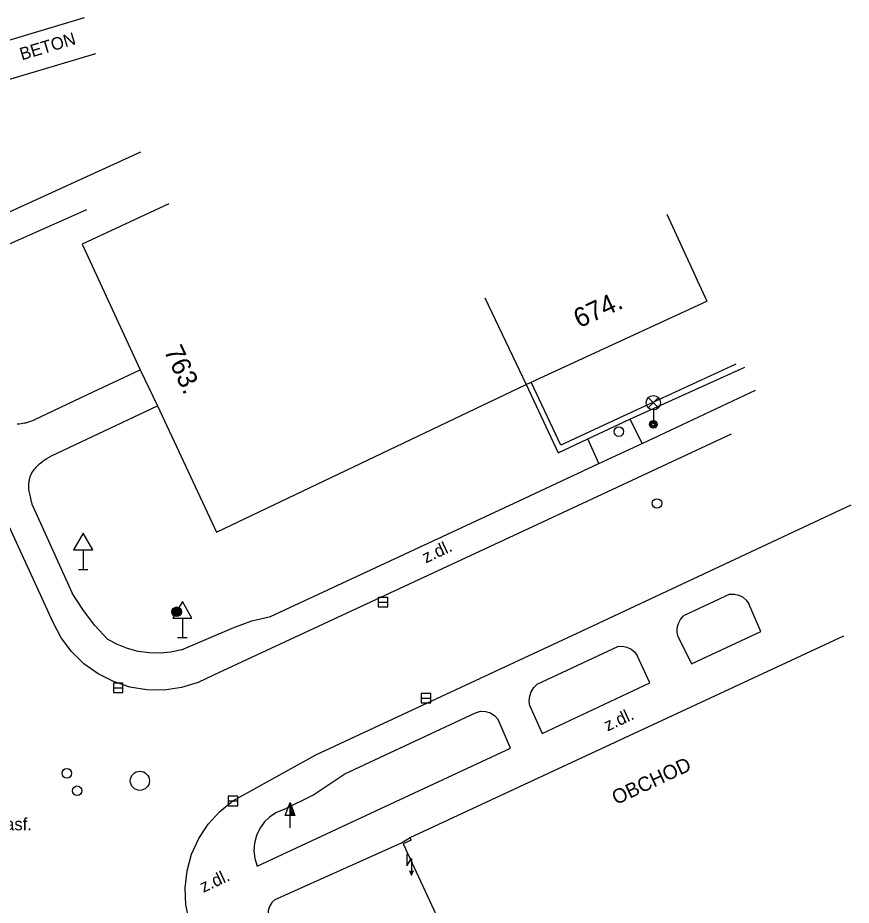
# Model space of a CAD drawing. Extents: x -539515 to -538098, y -1182060 to -1180157.
# Drawn here: x -538279.17 to -538235.67, y -1181255.02 to -1181208.72 of the extents above; entities that cross this region are included whole.
import ezdxf

# ---------------------------------------------------------------- set-up
doc = ezdxf.new("R2010")
doc.units = 0
for name, color, linetype in [('Vrstva 10', 7, 'Continuous'), ('Vrstva 11', 7, 'Continuous'), ('Vrstva 24', 7, 'Continuous'), ('Vrstva 25', 7, 'Continuous'), ('Vrstva 27', 7, 'Continuous'), ('Vrstva 28', 7, 'Continuous'), ('Vrstva 33', 7, 'Continuous'), ('Vrstva 34', 7, 'Continuous'), ('Vrstva 40', 7, 'Continuous'), ('Vrstva 41', 7, 'Continuous'), ('Vrstva 47', 7, 'Continuous'), ('Vrstva 5', 7, 'Continuous'), ('Vrstva 7', 7, 'Continuous')]:
    doc.layers.add(name, color=color, linetype=linetype)

msp = doc.modelspace()

# ---------------------------------------------------------------- linework, layer by layer
at = {"layer": 'Vrstva 10'}
for p, q in [((-538241.93, -1181230.45), (-538252.31, -1181235.28)), ((-538249.98, -1181240.82), (-538235.67, -1181234.14)), ((-538277.33, -1181240.27), (-538279.9, -1181234.65)), ((-538252.31, -1181235.28), (-538268.95, -1181243.01)), ((-538263.61, -1181247.18), (-538249.98, -1181240.82)), ((-538267.94, -1181249.58), (-538263.61, -1181247.18))]:
    msp.add_line(p, q, dxfattribs=at)
for points in [[(-538268.95, -1181243.01), (-538269.764, -1181243.401), (-538270.629, -1181243.664), (-538271.523, -1181243.793), (-538272.427, -1181243.783), (-538273.318, -1181243.636), (-538274.177, -1181243.356), (-538274.983, -1181242.947), (-538275.718, -1181242.421), (-538276.364, -1181241.79), (-538276.906, -1181241.067), (-538277.33, -1181240.27)], [(-538269.9, -1181256.72), (-538270.215, -1181255.88), (-538270.395, -1181255.004), (-538270.435, -1181254.111), (-538270.335, -1181253.222), (-538270.098, -1181252.36), (-538269.728, -1181251.546), (-538269.236, -1181250.8), (-538268.634, -1181250.139), (-538267.94, -1181249.58)]]:
    msp.add_lwpolyline(points, dxfattribs=at)
at = {"layer": 'Vrstva 11'}
for p, q in [((-538275.109, -1181210.599), (-538279.9, -1181212.03)), ((-538272.774, -1181215.727), (-538284.35, -1181221.03)), ((-538275.534, -1181228.382), (-538272.79, -1181227.09)), ((-538246.59, -1181230.929), (-538240.664, -1181228.155)), ((-538278.41, -1181234.16), (-538276.33, -1181238.74)), ((-538265.98, -1181239.96), (-538253, -1181233.93)), ((-538242, -1181238.79), (-538244.43, -1181239.93)), ((-538252.07, -1181243.49), (-538247.85, -1181241.53)), ((-538246.19, -1181243.42), (-538246.84, -1181242)), ((-538251.81, -1181246.06), (-538246.19, -1181243.42)), ((-538252.45, -1181244.62), (-538251.81, -1181246.06)), ((-538262.11, -1181248.17), (-538255.28, -1181244.98)), ((-538253.45, -1181246.82), (-538254.1, -1181245.34)), ((-538260.49, -1181250.1), (-538253.45, -1181246.82)), ((-538266.67, -1181252.98), (-538260.49, -1181250.1)), ((-538265.74, -1181254.72), (-538259.14, -1181251.76)), ((-538259.14, -1181251.76), (-538258.7, -1181251.49))]:
    msp.add_line(p, q, dxfattribs=at)
for points in [[(-538275.59, -1181218.74), (-538278.865, -1181220.195), (-538282.14, -1181221.65)], [(-538278.31, -1181229.69), (-538275.534, -1181228.382)], [(-538278.12, -1181232.071), (-538278.041, -1181231.996), (-538277.969, -1181231.934), (-538277.904, -1181231.881), (-538277.846, -1181231.837), (-538277.741, -1181231.765), (-538277.661, -1181231.714), (-538277.537, -1181231.644), (-538277.41, -1181231.58), (-538274.641, -1181230.276), (-538271.872, -1181228.972)], [(-538279.207, -1181229.903), (-538279.09, -1181229.898), (-538278.989, -1181229.888), (-538278.9, -1181229.875), (-538278.823, -1181229.861), (-538278.756, -1181229.846), (-538278.64, -1181229.815), (-538278.555, -1181229.788), (-538278.43, -1181229.742), (-538278.31, -1181229.69)], [(-538247.22, -1181229.67), (-538246.59, -1181230.929)], [(-538253, -1181233.93), (-538248.842, -1181231.983), (-538246.59, -1181230.929)], [(-538248.842, -1181231.983), (-538249.42, -1181230.691)], [(-538278.41, -1181234.16), (-538278.489, -1181233.802), (-538278.513, -1181233.718), (-538278.533, -1181233.637), (-538278.55, -1181233.562), (-538278.564, -1181233.491), (-538278.574, -1181233.424), (-538278.589, -1181233.298), (-538278.596, -1181233.189), (-538278.596, -1181233.094), (-538278.592, -1181233.012), (-538278.585, -1181232.94), (-538278.576, -1181232.878), (-538278.565, -1181232.825), (-538278.542, -1181232.733), (-538278.521, -1181232.665), (-538278.502, -1181232.615), (-538278.469, -1181232.541), (-538278.43, -1181232.47), (-538278.384, -1181232.396), (-538278.338, -1181232.329), (-538278.293, -1181232.268), (-538278.249, -1181232.212), (-538278.205, -1181232.162), (-538278.12, -1181232.071)], [(-538274.47, -1181241.15), (-538275.161, -1181240.402), (-538275.78, -1181239.598), (-538276.33, -1181238.74)], [(-538242, -1181238.79), (-538241.764, -1181238.791), (-538241.536, -1181238.848), (-538241.35, -1181238.94), (-538241.148, -1181239.109), (-538241.01, -1181239.3)], [(-538244.7, -1181241.01), (-538244, -1181242.43), (-538240.39, -1181240.74), (-538241.01, -1181239.3)], [(-538270.62, -1181241.69), (-538267.9, -1181240.53), (-538266.96, -1181240.18), (-538265.98, -1181239.96)], [(-538244.7, -1181241.01), (-538244.752, -1181240.78), (-538244.749, -1181240.545), (-538244.692, -1181240.317), (-538244.584, -1181240.108), (-538244.43, -1181239.93)], [(-538270.62, -1181241.69), (-538271.178, -1181241.814), (-538271.748, -1181241.871), (-538272.32, -1181241.859), (-538272.886, -1181241.78), (-538273.439, -1181241.633), (-538273.971, -1181241.421), (-538274.47, -1181241.15)], [(-538247.85, -1181241.53), (-538247.613, -1181241.514), (-538247.379, -1181241.558), (-538247.164, -1181241.658), (-538246.98, -1181241.808), (-538246.84, -1181242)], [(-538252.45, -1181244.62), (-538252.48, -1181244.371), (-538252.454, -1181244.122), (-538252.374, -1181243.884), (-538252.244, -1181243.67), (-538252.07, -1181243.49)], [(-538255.28, -1181244.98), (-538255.022, -1181244.905), (-538254.753, -1181244.906), (-538254.496, -1181244.985), (-538254.272, -1181245.134), (-538254.1, -1181245.34)], [(-538265.29, -1181250.03), (-538263.78, -1181249.28), (-538262.11, -1181248.17)], [(-538265.29, -1181250.03), (-538265.667, -1181250.184), (-538266.01, -1181250.405), (-538266.305, -1181250.686), (-538266.543, -1181251.017), (-538266.716, -1181251.386), (-538266.817, -1181251.781), (-538266.843, -1181252.187), (-538266.794, -1181252.592), (-538266.67, -1181252.98)], [(-538265.74, -1181254.72), (-538265.905, -1181254.883), (-538266.025, -1181255.081), (-538266.095, -1181255.303), (-538266.108, -1181255.534), (-538266.11, -1181255.8)]]:
    msp.add_lwpolyline(points, dxfattribs=at)
at = {"layer": 'Vrstva 24'}
for p, q in [((-538258.87, -1181252.334), (-538258.87, -1181252.96)), ((-538258.87, -1181252.96), (-538258.62, -1181252.585)), ((-538258.62, -1181252.585), (-538258.62, -1181253.46)), ((-538258.73, -1181253.215), (-538258.62, -1181253.46)), ((-538258.62, -1181253.46), (-538258.51, -1181253.215))]:
    msp.add_line(p, q, dxfattribs=at)
at = {"layer": 'Vrstva 25'}
for p, q in [((-538265.213, -1181250.338), (-538264.96, -1181249.664)), ((-538264.96, -1181250.338), (-538265.213, -1181250.338)), ((-538264.96, -1181250.99), (-538264.96, -1181250.34))]:
    msp.add_line(p, q, dxfattribs=at)
for points in [[(-538264.71, -1181250.34), (-538264.96, -1181250.34), (-538264.96, -1181249.664), (-538264.96, -1181249.664)], [(-538264.768, -1181250.3), (-538264.921, -1181250.3), (-538264.921, -1181249.888)], [(-538264.825, -1181250.261), (-538264.881, -1181250.261), (-538264.881, -1181250.111)]]:
    msp.add_lwpolyline(points, close=True, dxfattribs=at)
for radius in [0.25, 0.2, 0.15, 0.1, 0.05]:
    msp.add_circle((-538270.88, -1181239.71), radius, dxfattribs=at)
at = {"layer": 'Vrstva 27'}
for p, q in [((-538260.36, -1181239.21), (-538259.86, -1181239.21)), ((-538274.18, -1181243.68), (-538273.68, -1181243.68)), ((-538258.12, -1181244.22), (-538257.62, -1181244.22)), ((-538268.19, -1181249.58), (-538267.69, -1181249.58))]:
    msp.add_line(p, q, dxfattribs=at)
for points in [[(-538260.36, -1181239.46), (-538259.86, -1181239.46), (-538259.86, -1181238.96), (-538260.36, -1181238.96)], [(-538274.18, -1181243.93), (-538273.68, -1181243.93), (-538273.68, -1181243.43), (-538274.18, -1181243.43)], [(-538258.12, -1181244.47), (-538257.62, -1181244.47), (-538257.62, -1181243.97), (-538258.12, -1181243.97)], [(-538268.19, -1181249.83), (-538267.69, -1181249.83), (-538267.69, -1181249.33), (-538268.19, -1181249.33)]]:
    msp.add_lwpolyline(points, close=True, dxfattribs=at)
msp.add_circle((-538272.8, -1181248.53), 0.5, dxfattribs=at)
at = {"layer": 'Vrstva 28'}
for centre in [(-538247.8, -1181230.31), (-538245.81, -1181234.06), (-538276.61, -1181248.14), (-538276.07, -1181249.05)]:
    msp.add_circle(centre, 0.25, dxfattribs=at)
at = {"layer": 'Vrstva 33'}
for p, q in [((-538246.265, -1181229.07), (-538245.735, -1181228.54)), ((-538246.265, -1181228.54), (-538245.735, -1181229.07)), ((-538246, -1181229.18), (-538246, -1181229.93))]:
    msp.add_line(p, q, dxfattribs=at)
for centre, radius in [((-538246, -1181228.805), 0.375), ((-538246, -1181229.93), 0.2), ((-538246, -1181229.93), 0.145), ((-538246, -1181229.93), 0.0876)]:
    msp.add_circle(centre, radius, dxfattribs=at)
at = {"layer": 'Vrstva 34'}
for p, q in [((-538275.76, -1181236.482), (-538275.76, -1181237.5)), ((-538276.01, -1181237.5), (-538275.51, -1181237.5)), ((-538270.58, -1181240.044), (-538270.58, -1181241.06)), ((-538270.83, -1181241.06), (-538270.33, -1181241.06))]:
    msp.add_line(p, q, dxfattribs=at)
for points in [[(-538276.26, -1181236.482), (-538275.26, -1181236.482), (-538275.76, -1181235.616)], [(-538271.08, -1181240.044), (-538270.08, -1181240.044), (-538270.58, -1181239.176)]]:
    msp.add_lwpolyline(points, close=True, dxfattribs=at)
at = {"layer": 'Vrstva 5'}
for p, q in [((-538275.709, -1181208.719), (-538280.5, -1181210.15)), ((-538271.28, -1181218.424), (-538275.81, -1181220.54)), ((-538245.3, -1181218.968), (-538243.21, -1181223.51)), ((-538254.791, -1181223.336), (-538252.64, -1181227.85)), ((-538268.8, -1181235.55), (-538252.64, -1181227.85)), ((-538258.7, -1181251.49), (-538236.05, -1181240.96)), ((-538258.636, -1181251.628), (-538259.05, -1181251.82)), ((-538258.636, -1181251.628), (-538258.7, -1181251.49))]:
    msp.add_line(p, q, dxfattribs=at)
for points in [[(-538275.81, -1181220.54), (-538272.79, -1181227.09)], [(-538252.368, -1181227.723), (-538243.21, -1181223.51)], [(-538272.79, -1181227.09), (-538271.872, -1181228.972)], [(-538252.64, -1181227.85), (-538252.368, -1181227.723)], [(-538271.872, -1181228.972), (-538268.8, -1181235.55)], [(-538259.05, -1181251.82), (-538255.758, -1181258.936)]]:
    msp.add_lwpolyline(points, dxfattribs=at)
at = {"layer": 'Vrstva 7'}
for points in [[(-538241.698, -1181226.796), (-538247.346, -1181229.398)], [(-538247.22, -1181229.67), (-538241.22, -1181226.95)], [(-538247.346, -1181229.398), (-538250.825, -1181231.012), (-538252.368, -1181227.723)], [(-538252.64, -1181227.85), (-538250.97, -1181231.41), (-538249.42, -1181230.691), (-538247.22, -1181229.67)]]:
    msp.add_lwpolyline(points, dxfattribs=at)

# ---------------------------------------------------------------- texts
at = {"layer": 'Vrstva 40'}
for s, rotation, p in [('BETON', 16.6301, (-538278.958, -1181210.945)), ('z.dl.', 25.0019, (-538257.877, -1181237.192)), ('z.dl.', 25.0019, (-538248.391, -1181245.962)), ('z.dl.', 25.0019, (-538269.485, -1181254.378))]:
    msp.add_text(s, height=0.65, rotation=rotation, dxfattribs=at).set_placement(p)
msp.add_text('asf.', height=0.65, dxfattribs=at).set_placement((-538279.833, -1181251.115))
at = {"layer": 'Vrstva 41'}
msp.add_text('OBCHOD', height=0.75, rotation=24.9337, dxfattribs=at).set_placement((-538247.943, -1181249.798))
at = {"layer": 'Vrstva 47'}
for s, rotation, p in [('674.', 24.7135, (-538249.871, -1181224.924)), ('763.', 295.0336, (-538271.56, -1181226.094))]:
    msp.add_text(s, height=1, rotation=rotation, dxfattribs=at).set_placement(p)

doc.saveas('drawing.dxf')
